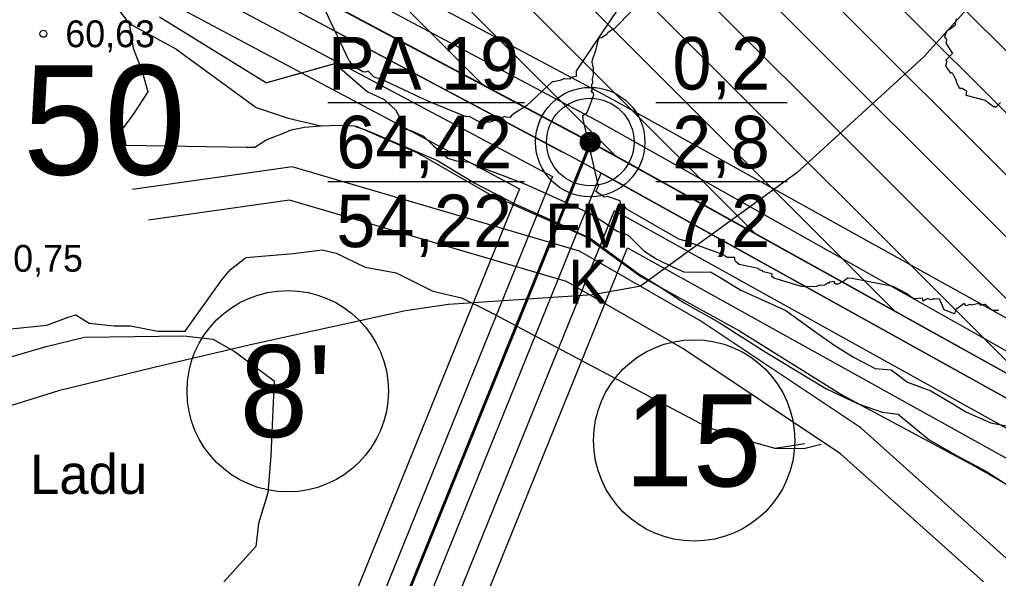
# Model space of a CAD drawing. Extents: x 532503 to 539665, y 6557663 to 6561526.
# Drawn here: x 535129.2 to 535218.7, y 6559649.2 to 6559700.3 of the extents above; entities that cross this region are included whole.
import ezdxf

# ---------------------------------------------------------------- set-up
doc = ezdxf.new("R2010")
doc.units = 0
for name, color, linetype in [('GEOLPUNKT', 7, 'Continuous'), ('HALJASTUS', 7, 'Continuous'), ('illumineerimisjooned', 7, 'Continuous'), ('Kaevandatud ala', 7, 'Continuous'), ('kataster', 7, 'Continuous'), ('KORGUS-EH2000', 7, 'Continuous'), ('Lamami horisontaal_EH2000', 7, 'Continuous'), ('ME_aktiivne', 7, 'Continuous'), ('MOOTKORG', 7, 'Continuous'), ('PIIR', 7, 'Continuous'), ('PIIR_me', 7, 'Continuous'), ('PIIRIMLEITUD', 7, 'Continuous'), ('Plokid', 7, 'Continuous'), ('Proovid', 7, 'Continuous'), ('RELJEEF', 7, 'Continuous'), ('RELJEEF 1', 7, 'Continuous'), ('TEE', 7, 'Continuous'), ('TM_aktiivne', 7, 'Continuous')]:
    doc.layers.add(name, color=color, linetype=linetype)

msp = doc.modelspace()

# ---------------------------------------------------------------- linework, layer by layer
at = {"layer": 'GEOLPUNKT'}
for p, q in [((535157.4, 6559692.69), (535175.4, 6559692.69)), ((535187.4, 6559692.69), (535199.4, 6559692.69)), ((535157.4, 6559685.49), (535175.4, 6559685.49)), ((535187.4, 6559685.49), (535199.4, 6559685.49))]:
    msp.add_line(p, q, dxfattribs=at)
for radius in [5, 4, 0.9, 0.801, 0.7, 0.6, 0.5, 0.4, 0.3, 0.2, 0.1]:
    msp.add_circle((535181.4, 6559689.09), radius, dxfattribs=at)
at = {"layer": 'illumineerimisjooned'}
for points in [[(534195.15, 6559981.187), (534198.982, 6559981.551), (535160.123, 6560071.768), (535418.528, 6559993.818), (535458.873, 6559929.252), (535494.628, 6559867.696), (535482.599, 6559826.001), (535251.738, 6559649.676), (535250.358, 6559648.526), (535180.445, 6559687.333), (534941.147, 6559814.594), (534876.935, 6559774.719), (534959.617, 6559531.323), (534733.77, 6559483.152), (534375.905, 6559461.866), (534195.514, 6559444.474)], [(535136.963, 6559567.806), (535183.61, 6559682.831), (535250.501, 6559645.706), (535253.17, 6559647.743), (535476.016, 6559817.954)], [(535103.273, 6559501.74), (534971.344, 6559496.804), (534876.945, 6559774.719), (534941.147, 6559814.604), (535178.869, 6559688.171)], [(534960.711, 6559535.564), (534879.83, 6559773.686), (534941.24, 6559811.836), (535177.962, 6559685.935)], [(535177.962, 6559685.935), (535130.27, 6559568.319)]]:
    msp.add_lwpolyline(points, dxfattribs=at)
for points in [[(534967.673, 6560049.69), (534974.155, 6559828.082), (535058.693, 6559883.051), (535223.499, 6560002.448), (535218.56, 6560049.918), (535415.933, 6559990.422), (535455.447, 6559927.188), (535490.312, 6559867.164), (535479.121, 6559828.379), (535249.574, 6559653.049), (535182.36, 6559690.845), (534940.993, 6559819.216), (534872.135, 6559776.441), (534954.369, 6559534.338), (534950.911, 6559533.67), (534733.22, 6559487.117), (534375.585, 6559465.864), (534199.951, 6559448.922), (533951.788, 6559660.129), (534200.214, 6559977.649), (534931.627, 6560046.309)], [(535537.644, 6559868.04), (535535.932, 6559811.278), (535531.57, 6559735.34), (535531.4, 6559680.476), (535535.969, 6559621.33), (535541.688, 6559571.196), (535546.449, 6559503.997), (535276.396, 6559543.285), (535107.957, 6559502.648), (535182.405, 6559686.245), (535250.294, 6559648.566)]]:
    msp.add_lwpolyline(points, close=True, dxfattribs=at)
at = {"layer": 'Kaevandatud ala'}
for p, q in [((535057.331, 6559808.573), (535171.603, 6559694.301)), ((535063.84, 6559807.72), (535183.805, 6559687.755)), ((535113.578, 6559763.639), (535196.517, 6559680.7)), ((535127.862, 6559755.011), (535209.229, 6559673.645)), ((535150.863, 6559754.638), (535252.632, 6559652.869)), ((535156.535, 6559754.623), (535255.84, 6559655.319)), ((535134.478, 6559754.053), (535221.942, 6559666.589)), ((535145.883, 6559753.962), (535247.366, 6559652.478)), ((535140.666, 6559753.522), (535234.654, 6559659.534)), ((535163.688, 6559753.127), (535259.047, 6559657.768))]:
    msp.add_line(p, q, dxfattribs=at)
for points in [[(534874.54, 6559775.58), (534941.07, 6559816.91), (535181.4, 6559689.09)], [(535181.4, 6559689.09), (535250.12, 6559650.95), (535250.5, 6559651.24)]]:
    msp.add_lwpolyline(points, dxfattribs=at)
at = {"layer": 'kataster'}
for points in [[(533947.7, 6559658.95), (533949.2, 6559955.8), (534198.28, 6559979.48), (535159.89, 6560069.73), (535417.31, 6559992.13), (535457.22, 6559928.24), (535504.86, 6559846.09), (535250.3, 6559650.84), (535181.52, 6559689.04), (534941.15, 6559817.08), (534874.65, 6559775.26), (534957.01, 6559532.73), (534735.22, 6559485.45), (534375.71, 6559463.85), (534199.28, 6559446.9), (534122.84, 6559439.44), (534110.45, 6559447.36), (534092.53, 6559453.94), (534085.13, 6559454.75)], [(535538.05, 6559871.58), (535539.27, 6559872.49), (535541.59, 6559874.28), (535537.93, 6559811.19), (535533.57, 6559735.28), (535533.4, 6559680.55), (535537.96, 6559621.52), (535543.68, 6559571.38), (535548.62, 6559501.66), (535276.49, 6559541.25), (535104.64, 6559499.79), (535181.52, 6559689.04), (535250.3, 6559650.84), (535504.86, 6559846.09)], [(534957.01, 6559532.73), (534874.65, 6559775.26), (534941.15, 6559817.08), (535181.52, 6559689.04), (535104.64, 6559499.79), (534969.93, 6559494.75)]]:
    msp.add_lwpolyline(points, close=True, dxfattribs=at)
at = {"layer": 'KORGUS-EH2000'}
msp.add_circle((535131.415, 6559698.982), 0.32, dxfattribs=at)
at = {"layer": 'Lamami horisontaal_EH2000'}
msp.add_lwpolyline([(535264.802, 6559805.462), (535263.458, 6559783.966), (535257.965, 6559762.413), (535256.203, 6559758.595), (535248.061, 6559740.976), (535233.126, 6559719.895), (535216.403, 6559701.861), (535211.903, 6559696.864), (535200.273, 6559686.281), (535185.985, 6559675.93), (535185.524, 6559675.832), (535181.605, 6559675.144), (535168.436, 6559674.25), (535164.517, 6559673.671), (535150.622, 6559670.627), (535141.664, 6559668.512), (535132.808, 6559666.369), (535114.994, 6559660.822), (535101.099, 6559654.5), (535097.703, 6559653.447), (535096.703, 6559652.879), (535096.18, 6559652.727), (535083.285, 6559645.964)], dxfattribs=at)
at = {"layer": 'ME_aktiivne'}
for points in [[(535181.4, 6559689.09), (535250.12, 6559650.95), (535250.5, 6559651.24), (535480.86, 6559827.19), (535473.59, 6559802.83), (535506.03, 6559511.29), (535131.71, 6559566.56)], [(534874.54, 6559775.58), (534941.07, 6559816.91), (535181.4, 6559689.09), (535131.71, 6559566.56), (534957, 6559532.81)]]:
    msp.add_lwpolyline(points, close=True, dxfattribs=at)
at = {"layer": 'PIIR'}
for centre, radius in [((535181.4, 6559689.09), 0.88), ((535181.4, 6559689.09), 0.88), ((535181.4, 6559689.09), 0.88), ((535153.749, 6559666.331), 9.2), ((535190.899, 6559661.829), 9.2)]:
    msp.add_circle(centre, radius, dxfattribs=at)
at = {"layer": 'PIIR_me'}
msp.add_lwpolyline([(534441.63, 6560002.32), (534688.17, 6560025.46), (534931.44, 6560048.3), (534969.61, 6560051.877), (534976.05, 6559831.7), (535057.56, 6559884.7), (535221.39, 6560003.39), (535216.26, 6560052.7), (535417.23, 6559992.12), (535457.16, 6559928.22), (535492.47, 6559867.43), (535480.86, 6559827.19), (535250.12, 6559650.95), (535250.12, 6559650.95), (535181.4, 6559689.09), (534941.07, 6559816.91), (534874.54, 6559775.58), (534957, 6559532.81), (534951.31, 6559531.71), (534733.49, 6559485.13), (534485.11, 6559470.37)], dxfattribs=at)
at = {"layer": 'PIIRIMLEITUD'}
msp.add_circle((535181.4, 6559689.09), 0.57, dxfattribs=at)
at = {"layer": 'Plokid'}
for points in [[(535473.831, 6559827.358), (535249.729, 6559656.195), (535183.501, 6559692.956), (534940.9, 6559821.974), (534869.24, 6559777.474), (534950.465, 6559538.369)], [(534961.532, 6559540.611), (534882.716, 6559772.654), (534941.333, 6559809.068), (535174.925, 6559684.832)], [(535141.263, 6559572.023), (535184.815, 6559679.417), (535250.709, 6559642.846), (535254.626, 6559645.835), (535468.361, 6559809.086)], [(535174.925, 6559684.832), (535129.606, 6559573.079)]]:
    msp.add_lwpolyline(points, dxfattribs=at)
at = {"layer": 'RELJEEF'}
for points in [[(535191.536, 6559712.526), (535180.118, 6559695.61), (535180.119, 6559695.074), (535179.576, 6559694.981), (535179.556, 6559694.837), (535179.07, 6559694.868), (535179.014, 6559694.86), (535178.609, 6559694.706), (535178.496, 6559694.699), (535178.009, 6559694.584), (535177.948, 6559694.631), (535175.57, 6559692.415), (535174.436, 6559691.694), (535174.17, 6559691.484), (535174.065, 6559691.328), (535173.701, 6559691.371), (535173.606, 6559691.402), (535173.583, 6559691.415), (535172.266, 6559690.913), (535171.547, 6559690.838), (535171.064, 6559691.032), (535171.064, 6559691.034), (535170.35, 6559691.415), (535170.182, 6559691.408), (535170.082, 6559691.425), (535170.07, 6559691.402), (535166.844, 6559692.713), (535165.689, 6559693.225), (535165.394, 6559693.373), (535162.242, 6559694.858), (535162.132, 6559694.862), (535161.646, 6559695.027), (535161.088, 6559695.562), (535160.813, 6559695.477), (535160.621, 6559695.517), (535159.864, 6559695.974), (535159.808, 6559695.969), (535159.429, 6559696.454), (535159.367, 6559696.506), (535157.201, 6559701.068)], [(535218.732, 6559673.712), (535218.157, 6559673.71), (535217.732, 6559674.007), (535217.624, 6559674.162), (535217.54, 6559674.261), (535217.427, 6559674.249), (535217.126, 6559674.186), (535217.089, 6559674.17), (535216.926, 6559674.338), (535216.792, 6559674.317), (535216.229, 6559674.18), (535216.217, 6559674.21), (535216.097, 6559674.26), (535215.76, 6559674.136), (535215.588, 6559674.348), (535214.778, 6559673.773), (535214.702, 6559673.399), (535213.736, 6559673.776), (535213.363, 6559674.716), (535213.32, 6559674.738), (535213.301, 6559674.771), (535212.898, 6559674.745), (535212.69, 6559674.731), (535212.568, 6559674.691), (535212.287, 6559674.761), (535212.23, 6559674.756), (535212.15, 6559674.745), (535211.818, 6559674.551), (535211.765, 6559674.841), (535210.945, 6559674.758), (535210.303, 6559675.25), (535209.087, 6559675.894), (535205.346, 6559676.638), (535204.93, 6559676.671), (535204.613, 6559676.41), (535204.072, 6559676.123), (535203.844, 6559676.104), (535203.719, 6559676.211), (535203.733, 6559676.339), (535203.253, 6559676.29), (535203.237, 6559676.211), (535203.089, 6559676.214), (535202.928, 6559676.084), (535202.821, 6559676.031), (535202.411, 6559675.996), (535202.307, 6559675.972), (535202.086, 6559675.89), (535201.744, 6559675.858), (535200.707, 6559675.889), (535198.174, 6559676.657), (535197.989, 6559676.813), (535198.042, 6559677.047), (535197.248, 6559677.22), (535197.186, 6559677.272), (535197.144, 6559677.319), (535196.882, 6559677.422), (535196.756, 6559677.527), (535195.009, 6559677.894), (535194.7, 6559678.155), (535194.626, 6559678.321), (535194.602, 6559678.551), (535193.923, 6559678.548), (535193.451, 6559678.846), (535193.334, 6559678.894), (535190.036, 6559680.054), (535189.496, 6559680.233), (535184.694, 6559682.976), (535184.619, 6559683.138), (535184.205, 6559683.212), (535184.147, 6559683.706), (535182.974, 6559684.106), (535182.688, 6559684.047), (535181.923, 6559684.563), (535182.142, 6559685.052), (535180.74, 6559691.185), (535180.71, 6559691.524), (535181.085, 6559691.746), (535181.226, 6559692.091), (535181.739, 6559693.419), (535181.685, 6559693.523), (535181.461, 6559693.75), (535181.58, 6559693.785), (535181.535, 6559694.371), (535181.645, 6559694.476), (535181.615, 6559694.884), (535181.637, 6559694.998), (535181.708, 6559695.227), (535181.691, 6559695.788), (535181.684, 6559695.846), (535181.583, 6559696.401), (535181.616, 6559696.589), (535181.946, 6559697.586), (535181.987, 6559697.817), (535182.115, 6559698.399), (535182.256, 6559698.612), (535182.441, 6559698.651), (535182.949, 6559698.976), (535182.997, 6559699.094), (535183.524, 6559699.467), (535183.609, 6559699.431), (535183.662, 6559699.492), (535191.649, 6559707.676)], [(535142.032, 6559700.53), (535151.795, 6559694.504), (535151.859, 6559694.529), (535158.049, 6559696.277), (535160.999, 6559693.713)], [(535142.032, 6559700.53), (535151.795, 6559694.504), (535151.859, 6559694.529), (535154.741, 6559695.343)], [(535214.909, 6559700.316), (535214.804, 6559700.252), (535214.737, 6559699.73), (535214.307, 6559699.419), (535213.971, 6559699.226), (535213.789, 6559698.701), (535213.845, 6559698.61), (535213.914, 6559698.587), (535213.977, 6559698.419), (535213.94, 6559698.207), (535213.889, 6559698.129), (535214.499, 6559697.182), (535213.914, 6559696.561), (535213.982, 6559696.454), (535213.86, 6559696.065), (535214.343, 6559695.387), (535214.473, 6559695.449), (535214.779, 6559694.841), (535214.849, 6559694.674), (535214.866, 6559694.506), (535215.166, 6559694.003), (535215.392, 6559694.022), (535215.695, 6559693.817), (535215.778, 6559693.734), (535215.722, 6559693.377), (535217.505, 6559692.932), (535218.305, 6559692.322), (535218.357, 6559692.381), (535218.481, 6559692.28), (535218.897, 6559692.692)], [(535156.159, 6559695.743), (535158.049, 6559696.277), (535160.999, 6559693.713)], [(535160.999, 6559693.713), (535162.553, 6559692.985), (535163.613, 6559692.034), (535164.092, 6559691.162), (535164.134, 6559690.939), (535164.242, 6559690.379), (535165.142, 6559690.094), (535166.146, 6559689.615), (535167.077, 6559688.754), (535168.386, 6559687.623), (535169.154, 6559687.368), (535169.644, 6559687.331), (535170.336, 6559687.258), (535171.453, 6559686.781), (535173.586, 6559685.96), (535175.537, 6559685.208), (535178.859, 6559683.733), (535181.394, 6559682.577), (535182.699, 6559681.743), (535183.863, 6559680.958), (535184.864, 6559680.57), (535185.693, 6559679.767), (535186.302, 6559679.148), (535187.482, 6559678.39), (535188.905, 6559677.692), (535189.951, 6559677.223), (535191.194, 6559677.217), (535192.402, 6559677.238), (535193.276, 6559676.722), (535195.164, 6559675.569), (535199.271, 6559673.702), (535202.008, 6559671.708), (535203.754, 6559670.509), (535205.448, 6559669.451), (535207.441, 6559668.405), (535208.904, 6559668.293), (535210.399, 6559667.169), (535212.533, 6559666.364), (535214.38, 6559665.277), (535215.781, 6559664.4), (535218.023, 6559663.428), (535219.721, 6559663.102)], [(535160.999, 6559693.713), (535162.553, 6559692.985), (535163.613, 6559692.034), (535164.092, 6559691.162), (535164.134, 6559690.939), (535164.242, 6559690.379), (535165.142, 6559690.094), (535166.146, 6559689.615), (535167.077, 6559688.754), (535168.386, 6559687.623), (535169.154, 6559687.368), (535169.644, 6559687.331), (535170.336, 6559687.258), (535171.453, 6559686.781), (535173.586, 6559685.96), (535175.537, 6559685.208), (535178.859, 6559683.733), (535181.394, 6559682.577), (535182.699, 6559681.743), (535183.863, 6559680.958), (535184.864, 6559680.57), (535185.693, 6559679.767), (535186.302, 6559679.148), (535187.482, 6559678.39), (535188.905, 6559677.692), (535189.951, 6559677.223), (535191.194, 6559677.217), (535192.402, 6559677.238), (535193.276, 6559676.722), (535195.164, 6559675.569), (535199.271, 6559673.702), (535202.008, 6559671.708), (535203.754, 6559670.509), (535205.448, 6559669.451), (535207.441, 6559668.405), (535208.904, 6559668.293), (535210.399, 6559667.169), (535212.533, 6559666.364), (535214.38, 6559665.277), (535215.781, 6559664.4), (535218.023, 6559663.428), (535219.721, 6559663.102)], [(535159.942, 6559690.567), (535165.615, 6559688.105), (535172.198, 6559684.334), (535181.03, 6559680.447), (535186.026, 6559676.801), (535195.032, 6559671.856), (535204.455, 6559665.98), (535216.544, 6559659.476), (535225.667, 6559654.234), (535233.623, 6559648.686), (535240.733, 6559644.378), (535245.7, 6559642.439), (535250.352, 6559642.911), (535252.247, 6559643.69), (535257.402, 6559648.085), (535276.49, 6559664.974), (535283.65, 6559669.546), (535296.525, 6559679.142), (535302.634, 6559683.081), (535307.233, 6559681.152), (535312.048, 6559676.87), (535313.569, 6559675.416), (535312.457, 6559672.141), (535309.515, 6559669.568)], [(535159.942, 6559690.567), (535165.615, 6559688.105), (535172.198, 6559684.334), (535181.03, 6559680.447), (535186.026, 6559676.801), (535195.032, 6559671.856), (535204.455, 6559665.98), (535216.544, 6559659.476), (535225.667, 6559654.234), (535233.623, 6559648.686), (535240.733, 6559644.378), (535245.7, 6559642.439), (535250.352, 6559642.911), (535252.247, 6559643.69), (535257.402, 6559648.085), (535276.49, 6559664.974), (535283.65, 6559669.546), (535296.525, 6559679.142), (535302.634, 6559683.081), (535307.233, 6559681.152), (535312.048, 6559676.87), (535313.569, 6559675.416), (535312.457, 6559672.141), (535309.515, 6559669.568)], [(535144.375, 6559671.806), (535147.729, 6559676.516), (535148.477, 6559677.414), (535149.916, 6559678.533), (535154.246, 6559678.92), (535156.888, 6559679.233), (535158.184, 6559678.951), (535160.828, 6559677.65), (535163.645, 6559677.135), (535167.011, 6559675.476), (535169.635, 6559674.85), (535172.095, 6559673.63)], [(535144.375, 6559671.806), (535147.729, 6559676.516), (535148.477, 6559677.414), (535149.916, 6559678.533), (535154.246, 6559678.92), (535156.888, 6559679.233), (535158.184, 6559678.951), (535160.828, 6559677.65), (535163.645, 6559677.135), (535167.011, 6559675.476), (535169.635, 6559674.85), (535172.095, 6559673.63)], [(535099.351, 6559672.998), (535101.472, 6559672.612), (535103.034, 6559672.318), (535107.129, 6559672.6), (535111.072, 6559673.047), (535114.429, 6559673.303), (535118.327, 6559673.374), (535122.049, 6559673.101), (535123.501, 6559672.553), (535126.798, 6559672.003), (535128.736, 6559672.069), (535131.735, 6559672.373), (535133.687, 6559673.083), (535134.375, 6559673.306), (535135.597, 6559672.547), (535137.875, 6559672.306), (535139.375, 6559672.306), (535141.875, 6559671.806), (535144.375, 6559671.806)], [(535144.375, 6559671.806), (535145.965, 6559674.039)], [(535172.095, 6559673.63), (535192.052, 6559663.059), (535193.322, 6559662.641), (535194.683, 6559662.138), (535198.267, 6559661.117), (535201.003, 6559661.537)], [(535172.095, 6559673.63), (535192.052, 6559663.059), (535193.322, 6559662.641), (535194.683, 6559662.138), (535198.267, 6559661.117), (535201.003, 6559661.537)], [(535128.631, 6559646.525), (535126.306, 6559652.95), (535125.101, 6559657.417), (535123.542, 6559660.817), (535122.717, 6559661.609), (535120.144, 6559661.889), (535117.436, 6559662.915), (535116.612, 6559664.449), (535117.128, 6559666.54), (535118.206, 6559668.658), (535118.831, 6559668.733), (535124.32, 6559668.576), (535127.057, 6559669.082), (535131.656, 6559670.427), (535135.168, 6559671.269), (535144.254, 6559671.394)], [(535128.631, 6559646.525), (535126.306, 6559652.95), (535125.101, 6559657.417), (535123.542, 6559660.817), (535122.717, 6559661.609), (535120.144, 6559661.889), (535117.436, 6559662.915), (535116.612, 6559664.449), (535117.128, 6559666.54), (535118.206, 6559668.658), (535118.831, 6559668.733), (535124.32, 6559668.576), (535127.057, 6559669.082), (535131.656, 6559670.427), (535135.168, 6559671.269), (535144.254, 6559671.394)], [(535144.254, 6559671.394), (535146.9, 6559671.083), (535148.85, 6559670), (535152.52, 6559667.265), (535152.313, 6559663.259), (535152.213, 6559660.437), (535151.916, 6559657.05), (535151.088, 6559654.248), (535150.822, 6559652.152), (535147.905, 6559648.913)], [(535144.254, 6559671.394), (535146.9, 6559671.083), (535148.85, 6559670), (535152.52, 6559667.265), (535152.313, 6559663.259), (535152.213, 6559660.437), (535151.916, 6559657.05), (535151.088, 6559654.248), (535150.822, 6559652.152), (535147.905, 6559648.913)]]:
    msp.add_lwpolyline(points, dxfattribs=at)
at = {"layer": 'RELJEEF 1'}
for points in [[(535137.083, 6559702.764), (535139.257, 6559699.929), (535139.618, 6559697.661), (535140.439, 6559695.533), (535140.959, 6559693.682), (535139.647, 6559691.681), (535138.642, 6559690.286), (535138.935, 6559688.796), (535149.992, 6559688.631), (535150.744, 6559688.61), (535151.846, 6559689.33), (535153.217, 6559689.849), (535154.052, 6559690.206), (535155.274, 6559690.441), (535156.762, 6559690.588), (535158.39, 6559690.628), (535159.781, 6559690.573), (535161.17, 6559690.077), (535165.065, 6559688.419), (535167.44, 6559687.417), (535170.841, 6559685.327), (535174.516, 6559683.446), (535178.677, 6559681.575), (535181.476, 6559680.251), (535185.878, 6559677.008), (535187.592, 6559675.99), (535189.997, 6559674.401), (535193.19, 6559672.591), (535197.384, 6559669.918), (535202.947, 6559666.569), (535205.881, 6559665.162), (535208.071, 6559664.41), (535209.545, 6559664.239), (535212.379, 6559661.897), (535214.99, 6559660.391), (535217.607, 6559659.005), (535222.596, 6559655.81)], [(535142.032, 6559700.53), (535151.795, 6559694.504), (535151.859, 6559694.529), (535158.049, 6559696.277), (535160.999, 6559693.713)], [(535139.257, 6559699.929), (535143.509, 6559697.597), (535150.851, 6559692.263), (535153.777, 6559691.27), (535156.762, 6559690.588)], [(535192.052, 6559663.059), (535193.322, 6559662.641), (535194.683, 6559662.138), (535198.267, 6559661.117), (535200.91, 6559661.096), (535202.522, 6559661.491)]]:
    msp.add_lwpolyline(points, dxfattribs=at)
at = {"layer": 'TEE'}
for points in [[(535251.165, 6559629.144), (535239.122, 6559635.951), (535225.341, 6559645.775), (535206.128, 6559662.973), (535191.432, 6559672.777), (535180.426, 6559679.135), (535154.139, 6559686.829), (535139.55, 6559684.77)], [(535217.345, 6559648.906), (535204.286, 6559660.596), (535189.848, 6559670.228), (535179.237, 6559676.357), (535153.918, 6559683.768), (535141.023, 6559681.948)]]:
    msp.add_lwpolyline(points, dxfattribs=at)
at = {"layer": 'TM_aktiivne'}
for points in [[(535159.92, 6560069.74), (535417.23, 6559992.12), (535457.16, 6559928.22), (535492.47, 6559867.43), (535480.86, 6559827.19), (535250.49, 6559651.24), (535250.13, 6559650.94), (535181.4, 6559689.09), (534941.07, 6559816.9), (534874.53, 6559775.58), (534957, 6559532.81), (534733.5, 6559485.14), (534375.75, 6559463.86), (534199.32, 6559446.85), (534124.95, 6559439.68), (533949.03, 6559659.85), (533949.15, 6559955.79), (534199.17, 6559979.56)], [(535539.77, 6559872.18), (535537.93, 6559811.19), (535533.57, 6559735.28), (535533.4, 6559680.55), (535537.96, 6559621.52), (535543.68, 6559571.38), (535548.62, 6559501.66), (535276.49, 6559541.25), (535104.64, 6559499.79), (535181.4, 6559689.09), (535250.12, 6559650.95)], [(534874.54, 6559775.58), (534941.07, 6559816.91), (535181.4, 6559689.09), (535104.64, 6559499.79), (534969.93, 6559494.75)]]:
    msp.add_lwpolyline(points, close=True, dxfattribs=at)

# ---------------------------------------------------------------- texts
at = {"layer": 'GEOLPUNKT'}
for s, p in [('PA 19', (535157.415, 6559693.89)), ('0,2', (535188.918, 6559693.89)), ('64,42', (535158.19, 6559686.69)), ('2,8', (535188.889, 6559686.69)), ('54,22', (535158.19, 6559679.49)), ('7,2', (535188.918, 6559679.49))]:
    msp.add_text(s, height=4.8, dxfattribs=at).set_placement(p)
at = {"layer": 'HALJASTUS'}
msp.add_text('Ladu', height=3.6, dxfattribs=at).set_placement((535130.191, 6559656.942))
at = {"layer": 'KORGUS-EH2000'}
for s, p in [('60,63 ', (535133.415, 6559697.757)), ('60,75 ', (535126.828, 6559677.244))]:
    msp.add_text(s, height=2.45, dxfattribs=at).set_placement(p)
at = {"layer": 'MOOTKORG'}
msp.add_text('60.50', height=10, dxfattribs=at).set_placement((535110.961, 6559686.107))
at = {"layer": 'PIIR'}
for s, p in [("8'", (535149.347, 6559662.131)), ('15', (535184.551, 6559657.629))]:
    msp.add_text(s, height=8.4, dxfattribs=at).set_placement(p)
at = {"layer": 'Proovid'}
for s, p in [('FM', (535177.282, 6559679.45)), ('K', (535179.378, 6559674.338))]:
    msp.add_text(s, height=4, dxfattribs=at).set_placement(p)

doc.saveas('drawing.dxf')
